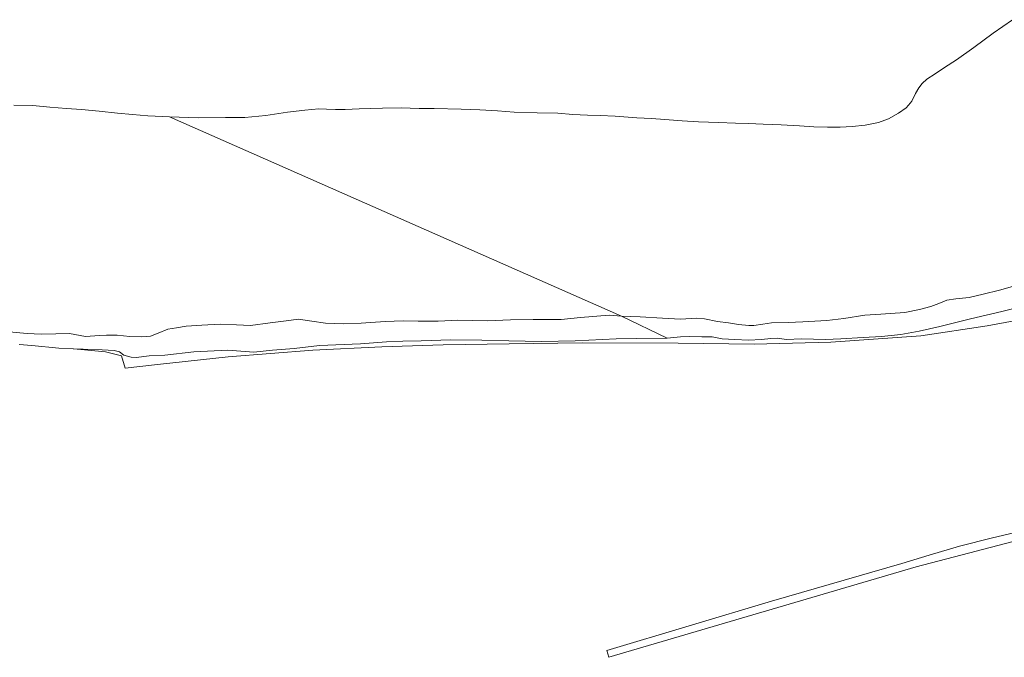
# Model space of a CAD drawing. Extents: x 184422 to 188298, y 343471 to 350189.
# Tile 344 of 513: x 186268 to 186717, y 348916 to 349207. Entities that reach past the tile are written whole.
import ezdxf

# ---------------------------------------------------------------- set-up
doc = ezdxf.new("R2010")
doc.units = 0
for name, color, linetype, lineweight in [('B-WA-GR-GRAS-GV', 252, 'Continuous', 13), ('B-WA-GR-GROENVOORZIENING-GV', 252, 'Continuous', 18), ('B-WA-OG-WATER-GV', 252, 'Continuous', 18), ('B-WA-OG-WATER_GREPPEL-GV', 252, 'Continuous', 18), ('B-WA-OG-WATER_SLOOT-GV', 252, 'Continuous', 18)]:
    doc.layers.add(name, color=color, linetype=linetype, lineweight=lineweight)

msp = doc.modelspace()

# ---------------------------------------------------------------- linework, layer by layer
at = {"layer": 'B-WA-GR-GRAS-GV', "flags": 128}
for points in [[(186752.556, 349075.712), (186708.994, 349067.611), (186678.73, 349063.025), (186637.767, 349060.121), (186602.765, 349059.204), (186568.069, 349059.663), (186524.201, 349059.816), (186491.034, 349059.357), (186460.922, 349058.899), (186432.951, 349057.982), (186401.465, 349056.453), (186362.794, 349053.396), (186330.543, 349049.881), (186315.87, 349048.199), (186314.189, 349053.855), (186306.852, 349055.689), (186295.541, 349056.759), (186292.128, 349057.082), (186285.626, 349057.369), (186273.319, 349058.558), (186267.509, 349059.111)], [(186752.556, 349075.712), (186708.994, 349067.611), (186678.73, 349063.025), (186637.767, 349060.121), (186602.765, 349059.204), (186568.069, 349059.663), (186524.201, 349059.816), (186491.034, 349059.357), (186460.922, 349058.899), (186432.951, 349057.982), (186401.465, 349056.453), (186362.794, 349053.396), (186330.543, 349049.881), (186315.87, 349048.199), (186314.189, 349053.855), (186306.852, 349055.689), (186295.541, 349056.759), (186292.128, 349057.082), (186285.626, 349057.369), (186273.319, 349058.558), (186267.509, 349059.111)], [(186752.556, 349075.712), (186708.994, 349067.611), (186678.73, 349063.025), (186637.767, 349060.121), (186602.765, 349059.204), (186568.069, 349059.663), (186524.201, 349059.816), (186491.034, 349059.357), (186460.922, 349058.899), (186432.951, 349057.982), (186401.465, 349056.453), (186362.794, 349053.396), (186330.543, 349049.881), (186315.87, 349048.199), (186314.189, 349053.855), (186306.852, 349055.689), (186295.541, 349056.759), (186292.128, 349057.082), (186285.626, 349057.369), (186273.319, 349058.558), (186267.509, 349059.111)], [(186731.323, 348971.997), (186676.595, 348957.692), (186536.506, 348916.355), (186535.47, 348919.447), (186610.565, 348942), (186670.073, 348959.119), (186682.505, 348962.991), (186696.363, 348967.067), (186711.444, 348970.939), (186809.086, 348993.811)], [(186731.323, 348971.997), (186676.595, 348957.692), (186536.506, 348916.355), (186535.47, 348919.447), (186610.565, 348942), (186670.073, 348959.119), (186682.505, 348962.991), (186696.363, 348967.067), (186711.444, 348970.939), (186809.086, 348993.811)], [(186731.323, 348971.997), (186676.595, 348957.692), (186536.506, 348916.355), (186535.47, 348919.447), (186610.565, 348942), (186670.073, 348959.119), (186682.505, 348962.991), (186696.363, 348967.067), (186711.444, 348970.939), (186809.086, 348993.811)]]:
    msp.add_lwpolyline(points, dxfattribs=at)
at = {"layer": 'B-WA-GR-GROENVOORZIENING-GV', "flags": 128}
msp.add_lwpolyline([(186727.423, 349076.953), (186715.738, 349074.089), (186701.339, 349070.822), (186687.363, 349067.281), (186678.035, 349065.163), (186669.589, 349063.655), (186660.731, 349062.728), (186652.472, 349062.19), (186642.262, 349061.608), (186635.252, 349061.3), (186624.271, 349061.641), (186617.515, 349061.328), (186613.181, 349061.992), (186610.313, 349061.867), (186606.012, 349061.32), (186600.079, 349061.014), (186593.839, 349061.275), (186588.067, 349061.683), (186583.546, 349062.516), (186578.807, 349062.633), (186573.203, 349062.653), (186569.2, 349062.501), (186563.012, 349061.963), (186548.885, 349061.763), (186539.844, 349061.711), (186521.095, 349060.664), (186505.75, 349060.471), (186490.88, 349060.736), (186478.561, 349061.02), (186464.328, 349061.151), (186450.827, 349060.765), (186442.474, 349060.591), (186435.025, 349060.281), (186423.147, 349059.294), (186404.503, 349058.554), (186392.937, 349057.234), (186383.087, 349056.407), (186374.449, 349055.541), (186362.729, 349056.556), (186347.148, 349055.646), (186334, 349054.204), (186326.753, 349053.839), (186320.828, 349053.183), (186318.53, 349053.215), (186315.231, 349054.271), (186313.233, 349055.701), (186310.855, 349056.37), (186305.271, 349056.579), (186296.633, 349056.884), (186292.292, 349057.075), (186292.128, 349057.082), (186295.541, 349056.759), (186306.852, 349055.689), (186314.189, 349053.855), (186315.87, 349048.199), (186330.543, 349049.881), (186362.794, 349053.396), (186401.465, 349056.453), (186432.951, 349057.982), (186460.922, 349058.899), (186491.034, 349059.357), (186524.201, 349059.816), (186568.069, 349059.663), (186602.765, 349059.204), (186637.767, 349060.121), (186678.73, 349063.025), (186708.994, 349067.611), (186752.556, 349075.712)], dxfattribs=at)
msp.add_lwpolyline([(186727.423, 349076.953), (186715.738, 349074.089), (186701.339, 349070.822), (186687.363, 349067.281), (186678.035, 349065.163), (186669.589, 349063.655), (186660.731, 349062.728), (186652.472, 349062.19), (186642.262, 349061.608), (186635.252, 349061.3), (186624.271, 349061.641), (186617.515, 349061.328), (186613.181, 349061.992), (186610.313, 349061.867), (186606.012, 349061.32), (186600.079, 349061.014), (186593.839, 349061.275), (186588.067, 349061.683), (186583.546, 349062.516), (186578.807, 349062.633), (186573.203, 349062.653), (186569.2, 349062.501), (186563.012, 349061.963), (186548.885, 349061.763), (186539.844, 349061.711), (186521.095, 349060.664), (186505.75, 349060.471), (186490.88, 349060.736), (186478.561, 349061.02), (186464.328, 349061.151), (186450.827, 349060.765), (186442.474, 349060.591), (186435.025, 349060.281), (186423.147, 349059.294), (186404.503, 349058.554), (186392.937, 349057.234), (186383.087, 349056.407), (186374.449, 349055.541), (186362.729, 349056.556), (186347.148, 349055.646), (186334, 349054.204), (186326.753, 349053.839), (186320.828, 349053.183), (186318.53, 349053.215), (186315.231, 349054.271), (186313.233, 349055.701), (186310.855, 349056.37), (186305.271, 349056.579), (186296.633, 349056.884), (186292.292, 349057.075), (186292.128, 349057.082), (186295.541, 349056.759), (186306.852, 349055.689), (186314.189, 349053.855), (186315.87, 349048.199), (186330.543, 349049.881), (186362.794, 349053.396), (186401.465, 349056.453), (186432.951, 349057.982), (186460.922, 349058.899), (186491.034, 349059.357), (186524.201, 349059.816), (186568.069, 349059.663), (186602.765, 349059.204), (186637.767, 349060.121), (186678.73, 349063.025), (186708.994, 349067.611), (186752.556, 349075.712)], dxfattribs=at)
msp.add_lwpolyline([(186727.423, 349076.953), (186715.738, 349074.089), (186701.339, 349070.822), (186687.363, 349067.281), (186678.035, 349065.163), (186669.589, 349063.655), (186660.731, 349062.728), (186652.472, 349062.19), (186642.262, 349061.608), (186635.252, 349061.3), (186624.271, 349061.641), (186617.515, 349061.328), (186613.181, 349061.992), (186610.313, 349061.867), (186606.012, 349061.32), (186600.079, 349061.014), (186593.839, 349061.275), (186588.067, 349061.683), (186583.546, 349062.516), (186578.807, 349062.633), (186573.203, 349062.653), (186569.2, 349062.501), (186563.012, 349061.963), (186548.885, 349061.763), (186539.844, 349061.711), (186521.095, 349060.664), (186505.75, 349060.471), (186490.88, 349060.736), (186478.561, 349061.02), (186464.328, 349061.151), (186450.827, 349060.765), (186442.474, 349060.591), (186435.025, 349060.281), (186423.147, 349059.294), (186404.503, 349058.554), (186392.937, 349057.234), (186383.087, 349056.407), (186374.449, 349055.541), (186362.729, 349056.556), (186347.148, 349055.646), (186334, 349054.204), (186326.753, 349053.839), (186320.828, 349053.183), (186318.53, 349053.215), (186315.231, 349054.271), (186313.233, 349055.701), (186310.855, 349056.37), (186305.271, 349056.579), (186296.633, 349056.884), (186292.292, 349057.075), (186292.128, 349057.082), (186295.541, 349056.759), (186306.852, 349055.689), (186314.189, 349053.855), (186315.87, 349048.199), (186330.543, 349049.881), (186362.794, 349053.396), (186401.465, 349056.453), (186432.951, 349057.982), (186460.922, 349058.899), (186491.034, 349059.357), (186524.201, 349059.816), (186568.069, 349059.663), (186602.765, 349059.204), (186637.767, 349060.121), (186678.73, 349063.025), (186708.994, 349067.611), (186752.556, 349075.712)], dxfattribs=at)
at = {"layer": 'B-WA-OG-WATER-GV', "flags": 128}
for points in [[(186720.605, 349207.25), (186711.734, 349201.069), (186702.968, 349194.57), (186694.983, 349188.906), (186689.502, 349185.368), (186685.258, 349182.506), (186681.537, 349180.078), (186679.355, 349178.193), (186677.793, 349176.182), (186676.384, 349173.64), (186674.572, 349170.011), (186673.084, 349168.307), (186671.983, 349167.046), (186668.509, 349164.574), (186664.042, 349162.06), (186659.438, 349160.362), (186653.339, 349159.053), (186647.374, 349158.446), (186641.884, 349158.273), (186636.204, 349158.241), (186629.944, 349158.33), (186623.328, 349158.771), (186615.002, 349159.234), (186606.778, 349159.648), (186600.203, 349159.872), (186594.189, 349160.019), (186586.511, 349160.27), (186577.313, 349160.602), (186569.856, 349161.065), (186561.976, 349161.704), (186555.853, 349162.127), (186549.189, 349162.505), (186539.254, 349163.256), (186532.474, 349163.5), (186526.661, 349163.657), (186520.065, 349164.07), (186513.155, 349164.542), (186503.759, 349164.756), (186493.22, 349165.123), (186485.622, 349165.718), (186477.538, 349166.179), (186469.079, 349166.427), (186456.776, 349166.799), (186449.869, 349166.759), (186441.691, 349167.006), (186433.149, 349166.853), (186422.512, 349166.549), (186416.163, 349166.29), (186411.8, 349166.249), (186407.594, 349166.467), (186404.1, 349166.571), (186397.737, 349165.9), (186389.868, 349164.985), (186379.987, 349163.607), (186370.392, 349162.674), (186361.637, 349162.627), (186349.095, 349162.536), (186336.07, 349162.897), (186542.191, 349071.993), (186550.665, 349071.619), (186560.945, 349071.056), (186569.078, 349070.625), (186576.607, 349071.036), (186580.128, 349070.713), (186586.035, 349069.624), (186591.056, 349068.903), (186595.527, 349068.181), (186600.236, 349067.788), (186602.633, 349067.709), (186606.676, 349068.294), (186610.615, 349068.892), (186618.245, 349069.117), (186624.86, 349069.389), (186635.871, 349069.992), (186643.682, 349070.986), (186653.209, 349072.396), (186660.525, 349072.863), (186671.444, 349073.693), (186678.127, 349075.058), (186683.322, 349076.463), (186687.021, 349077.836), (186690.539, 349079.246), (186694.749, 349079.837), (186700.799, 349080.488), (186707.25, 349082.018), (186714.687, 349083.91), (186723.69, 349086.462)], [(186720.605, 349207.25), (186711.734, 349201.069), (186702.968, 349194.57), (186694.983, 349188.906), (186689.502, 349185.368), (186685.258, 349182.506), (186681.537, 349180.078), (186679.355, 349178.193), (186677.793, 349176.182), (186676.384, 349173.64), (186674.572, 349170.011), (186673.084, 349168.307), (186671.983, 349167.046), (186668.509, 349164.574), (186664.042, 349162.06), (186659.438, 349160.362), (186653.339, 349159.053), (186647.374, 349158.446), (186641.884, 349158.273), (186636.204, 349158.241), (186629.944, 349158.33), (186623.328, 349158.771), (186615.002, 349159.234), (186606.778, 349159.648), (186600.203, 349159.872), (186594.189, 349160.019), (186586.511, 349160.27), (186577.313, 349160.602), (186569.856, 349161.065), (186561.976, 349161.704), (186555.853, 349162.127), (186549.189, 349162.505), (186539.254, 349163.256), (186532.474, 349163.5), (186526.661, 349163.657), (186520.065, 349164.07), (186513.155, 349164.542), (186503.759, 349164.756), (186493.22, 349165.123), (186485.622, 349165.718), (186477.538, 349166.179), (186469.079, 349166.427), (186456.776, 349166.799), (186449.869, 349166.759), (186441.691, 349167.006), (186433.149, 349166.853), (186422.512, 349166.549), (186416.163, 349166.29), (186411.8, 349166.249), (186407.594, 349166.467), (186404.1, 349166.571), (186397.737, 349165.9), (186389.868, 349164.985), (186379.987, 349163.607), (186370.392, 349162.674), (186361.637, 349162.627), (186349.095, 349162.536), (186336.07, 349162.897), (186542.191, 349071.993), (186550.665, 349071.619), (186560.945, 349071.056), (186569.078, 349070.625), (186576.607, 349071.036), (186580.128, 349070.713), (186586.035, 349069.624), (186591.056, 349068.903), (186595.527, 349068.181), (186600.236, 349067.788), (186602.633, 349067.709), (186606.676, 349068.294), (186610.615, 349068.892), (186618.245, 349069.117), (186624.86, 349069.389), (186635.871, 349069.992), (186643.682, 349070.986), (186653.209, 349072.396), (186660.525, 349072.863), (186671.444, 349073.693), (186678.127, 349075.058), (186683.322, 349076.463), (186687.021, 349077.836), (186690.539, 349079.246), (186694.749, 349079.837), (186700.799, 349080.488), (186707.25, 349082.018), (186714.687, 349083.91), (186723.69, 349086.462)], [(186720.605, 349207.25), (186711.734, 349201.069), (186702.968, 349194.57), (186694.983, 349188.906), (186689.502, 349185.368), (186685.258, 349182.506), (186681.537, 349180.078), (186679.355, 349178.193), (186677.793, 349176.182), (186676.384, 349173.64), (186674.572, 349170.011), (186673.084, 349168.307), (186671.983, 349167.046), (186668.509, 349164.574), (186664.042, 349162.06), (186659.438, 349160.362), (186653.339, 349159.053), (186647.374, 349158.446), (186641.884, 349158.273), (186636.204, 349158.241), (186629.944, 349158.33), (186623.328, 349158.771), (186615.002, 349159.234), (186606.778, 349159.648), (186600.203, 349159.872), (186594.189, 349160.019), (186586.511, 349160.27), (186577.313, 349160.602), (186569.856, 349161.065), (186561.976, 349161.704), (186555.853, 349162.127), (186549.189, 349162.505), (186539.254, 349163.256), (186532.474, 349163.5), (186526.661, 349163.657), (186520.065, 349164.07), (186513.155, 349164.542), (186503.759, 349164.756), (186493.22, 349165.123), (186485.622, 349165.718), (186477.538, 349166.179), (186469.079, 349166.427), (186456.776, 349166.799), (186449.869, 349166.759), (186441.691, 349167.006), (186433.149, 349166.853), (186422.512, 349166.549), (186416.163, 349166.29), (186411.8, 349166.249), (186407.594, 349166.467), (186404.1, 349166.571), (186397.737, 349165.9), (186389.868, 349164.985), (186379.987, 349163.607), (186370.392, 349162.674), (186361.637, 349162.627), (186349.095, 349162.536), (186336.07, 349162.897), (186542.191, 349071.993), (186550.665, 349071.619), (186560.945, 349071.056), (186569.078, 349070.625), (186576.607, 349071.036), (186580.128, 349070.713), (186586.035, 349069.624), (186591.056, 349068.903), (186595.527, 349068.181), (186600.236, 349067.788), (186602.633, 349067.709), (186606.676, 349068.294), (186610.615, 349068.892), (186618.245, 349069.117), (186624.86, 349069.389), (186635.871, 349069.992), (186643.682, 349070.986), (186653.209, 349072.396), (186660.525, 349072.863), (186671.444, 349073.693), (186678.127, 349075.058), (186683.322, 349076.463), (186687.021, 349077.836), (186690.539, 349079.246), (186694.749, 349079.837), (186700.799, 349080.488), (186707.25, 349082.018), (186714.687, 349083.91), (186723.69, 349086.462)], [(186262.943, 349064.91), (186271.198, 349064.015), (186277.541, 349063.806), (186284.258, 349063.878), (186290.477, 349064.117), (186297.745, 349062.712), (186304.157, 349063.243), (186307.374, 349063.358), (186312.118, 349063.285), (186317.985, 349062.742), (186323.392, 349062.543), (186327.373, 349062.872), (186330.882, 349064.308), (186335.326, 349065.988), (186339.242, 349066.733), (186343.617, 349067.363), (186350.846, 349067.96), (186359.238, 349068.303), (186366.564, 349068.088), (186373.042, 349067.692), (186381.985, 349068.882), (186389.299, 349069.833), (186394.845, 349070.549), (186401.04, 349069.75), (186407.276, 349068.801), (186415.488, 349068.442), (186423.417, 349068.85), (186434.446, 349069.599), (186442.557, 349069.792), (186449.468, 349069.768), (186458.587, 349069.718), (186467.55, 349070.16), (186481.249, 349069.847), (186491.641, 349070.327), (186501.988, 349070.427), (186514.671, 349070.52), (186523.505, 349071.345), (186536.548, 349072.412), (186542.191, 349071.993), (186336.07, 349162.897), (186326.227, 349163.377), (186319.224, 349163.934), (186312.392, 349164.62), (186303.96, 349165.527), (186295.945, 349166.217), (186289.124, 349166.782), (186281.451, 349167.403), (186273.656, 349168.038), (186265.06, 349168.211)], [(186262.943, 349064.91), (186271.198, 349064.015), (186277.541, 349063.806), (186284.258, 349063.878), (186290.477, 349064.117), (186297.745, 349062.712), (186304.157, 349063.243), (186307.374, 349063.358), (186312.118, 349063.285), (186317.985, 349062.742), (186323.392, 349062.543), (186327.373, 349062.872), (186330.882, 349064.308), (186335.326, 349065.988), (186339.242, 349066.733), (186343.617, 349067.363), (186350.846, 349067.96), (186359.238, 349068.303), (186366.564, 349068.088), (186373.042, 349067.692), (186381.985, 349068.882), (186389.299, 349069.833), (186394.845, 349070.549), (186401.04, 349069.75), (186407.276, 349068.801), (186415.488, 349068.442), (186423.417, 349068.85), (186434.446, 349069.599), (186442.557, 349069.792), (186449.468, 349069.768), (186458.587, 349069.718), (186467.55, 349070.16), (186481.249, 349069.847), (186491.641, 349070.327), (186501.988, 349070.427), (186514.671, 349070.52), (186523.505, 349071.345), (186536.548, 349072.412), (186542.191, 349071.993), (186336.07, 349162.897), (186326.227, 349163.377), (186319.224, 349163.934), (186312.392, 349164.62), (186303.96, 349165.527), (186295.945, 349166.217), (186289.124, 349166.782), (186281.451, 349167.403), (186273.656, 349168.038), (186265.06, 349168.211)], [(186262.943, 349064.91), (186271.198, 349064.015), (186277.541, 349063.806), (186284.258, 349063.878), (186290.477, 349064.117), (186297.745, 349062.712), (186304.157, 349063.243), (186307.374, 349063.358), (186312.118, 349063.285), (186317.985, 349062.742), (186323.392, 349062.543), (186327.373, 349062.872), (186330.882, 349064.308), (186335.326, 349065.988), (186339.242, 349066.733), (186343.617, 349067.363), (186350.846, 349067.96), (186359.238, 349068.303), (186366.564, 349068.088), (186373.042, 349067.692), (186381.985, 349068.882), (186389.299, 349069.833), (186394.845, 349070.549), (186401.04, 349069.75), (186407.276, 349068.801), (186415.488, 349068.442), (186423.417, 349068.85), (186434.446, 349069.599), (186442.557, 349069.792), (186449.468, 349069.768), (186458.587, 349069.718), (186467.55, 349070.16), (186481.249, 349069.847), (186491.641, 349070.327), (186501.988, 349070.427), (186514.671, 349070.52), (186523.505, 349071.345), (186536.548, 349072.412), (186542.191, 349071.993), (186336.07, 349162.897), (186326.227, 349163.377), (186319.224, 349163.934), (186312.392, 349164.62), (186303.96, 349165.527), (186295.945, 349166.217), (186289.124, 349166.782), (186281.451, 349167.403), (186273.656, 349168.038), (186265.06, 349168.211)]]:
    msp.add_lwpolyline(points, dxfattribs=at)
at = {"layer": 'B-WA-OG-WATER_GREPPEL-GV', "flags": 128}
msp.add_lwpolyline([(186535.47, 348919.447), (186536.506, 348916.355), (186676.595, 348957.692), (186731.323, 348971.997), (186781.142, 348982.759), (186808.693, 348989.255), (186809.086, 348993.811), (186711.444, 348970.939), (186696.363, 348967.067), (186682.505, 348962.991), (186670.073, 348959.119), (186610.565, 348942)], close=True, dxfattribs=at)
msp.add_lwpolyline([(186535.47, 348919.447), (186536.506, 348916.355), (186676.595, 348957.692), (186731.323, 348971.997), (186781.142, 348982.759), (186808.693, 348989.255), (186809.086, 348993.811), (186711.444, 348970.939), (186696.363, 348967.067), (186682.505, 348962.991), (186670.073, 348959.119), (186610.565, 348942)], close=True, dxfattribs=at)
msp.add_lwpolyline([(186535.47, 348919.447), (186536.506, 348916.355), (186676.595, 348957.692), (186731.323, 348971.997), (186781.142, 348982.759), (186808.693, 348989.255), (186809.086, 348993.811), (186711.444, 348970.939), (186696.363, 348967.067), (186682.505, 348962.991), (186670.073, 348959.119), (186610.565, 348942)], close=True, dxfattribs=at)
at = {"layer": 'B-WA-OG-WATER_SLOOT-GV', "flags": 128}
for points in [[(186723.69, 349086.462), (186714.687, 349083.91), (186707.25, 349082.018), (186700.799, 349080.488), (186694.749, 349079.837), (186690.539, 349079.246), (186687.021, 349077.836), (186683.322, 349076.463), (186678.127, 349075.058), (186671.444, 349073.693), (186660.525, 349072.863), (186653.209, 349072.396), (186643.682, 349070.986), (186635.871, 349069.992), (186624.86, 349069.389), (186618.245, 349069.117), (186610.615, 349068.892), (186606.676, 349068.294), (186602.633, 349067.709), (186600.236, 349067.788), (186595.527, 349068.181), (186591.056, 349068.903), (186586.035, 349069.624), (186580.128, 349070.713), (186576.607, 349071.036), (186569.078, 349070.625), (186560.945, 349071.056), (186550.665, 349071.619), (186542.191, 349071.993), (186563.012, 349061.963), (186569.2, 349062.501), (186573.203, 349062.653), (186578.807, 349062.633), (186583.546, 349062.516), (186588.067, 349061.683), (186593.839, 349061.275), (186600.079, 349061.014), (186606.012, 349061.32), (186610.313, 349061.867), (186613.181, 349061.992), (186617.515, 349061.328), (186624.271, 349061.641), (186635.252, 349061.3), (186642.262, 349061.608), (186652.472, 349062.19), (186660.731, 349062.728), (186669.589, 349063.655), (186678.035, 349065.163), (186687.363, 349067.281), (186701.339, 349070.822), (186715.738, 349074.089), (186727.423, 349076.953)], [(186723.69, 349086.462), (186714.687, 349083.91), (186707.25, 349082.018), (186700.799, 349080.488), (186694.749, 349079.837), (186690.539, 349079.246), (186687.021, 349077.836), (186683.322, 349076.463), (186678.127, 349075.058), (186671.444, 349073.693), (186660.525, 349072.863), (186653.209, 349072.396), (186643.682, 349070.986), (186635.871, 349069.992), (186624.86, 349069.389), (186618.245, 349069.117), (186610.615, 349068.892), (186606.676, 349068.294), (186602.633, 349067.709), (186600.236, 349067.788), (186595.527, 349068.181), (186591.056, 349068.903), (186586.035, 349069.624), (186580.128, 349070.713), (186576.607, 349071.036), (186569.078, 349070.625), (186560.945, 349071.056), (186550.665, 349071.619), (186542.191, 349071.993), (186563.012, 349061.963), (186569.2, 349062.501), (186573.203, 349062.653), (186578.807, 349062.633), (186583.546, 349062.516), (186588.067, 349061.683), (186593.839, 349061.275), (186600.079, 349061.014), (186606.012, 349061.32), (186610.313, 349061.867), (186613.181, 349061.992), (186617.515, 349061.328), (186624.271, 349061.641), (186635.252, 349061.3), (186642.262, 349061.608), (186652.472, 349062.19), (186660.731, 349062.728), (186669.589, 349063.655), (186678.035, 349065.163), (186687.363, 349067.281), (186701.339, 349070.822), (186715.738, 349074.089), (186727.423, 349076.953)], [(186723.69, 349086.462), (186714.687, 349083.91), (186707.25, 349082.018), (186700.799, 349080.488), (186694.749, 349079.837), (186690.539, 349079.246), (186687.021, 349077.836), (186683.322, 349076.463), (186678.127, 349075.058), (186671.444, 349073.693), (186660.525, 349072.863), (186653.209, 349072.396), (186643.682, 349070.986), (186635.871, 349069.992), (186624.86, 349069.389), (186618.245, 349069.117), (186610.615, 349068.892), (186606.676, 349068.294), (186602.633, 349067.709), (186600.236, 349067.788), (186595.527, 349068.181), (186591.056, 349068.903), (186586.035, 349069.624), (186580.128, 349070.713), (186576.607, 349071.036), (186569.078, 349070.625), (186560.945, 349071.056), (186550.665, 349071.619), (186542.191, 349071.993), (186563.012, 349061.963), (186569.2, 349062.501), (186573.203, 349062.653), (186578.807, 349062.633), (186583.546, 349062.516), (186588.067, 349061.683), (186593.839, 349061.275), (186600.079, 349061.014), (186606.012, 349061.32), (186610.313, 349061.867), (186613.181, 349061.992), (186617.515, 349061.328), (186624.271, 349061.641), (186635.252, 349061.3), (186642.262, 349061.608), (186652.472, 349062.19), (186660.731, 349062.728), (186669.589, 349063.655), (186678.035, 349065.163), (186687.363, 349067.281), (186701.339, 349070.822), (186715.738, 349074.089), (186727.423, 349076.953)], [(186267.509, 349059.111), (186273.319, 349058.558), (186285.626, 349057.369), (186292.128, 349057.082), (186292.292, 349057.075), (186296.633, 349056.884), (186305.271, 349056.579), (186310.855, 349056.37), (186313.233, 349055.701), (186315.231, 349054.271), (186318.53, 349053.215), (186320.828, 349053.183), (186326.753, 349053.839), (186334, 349054.204), (186347.148, 349055.646), (186362.729, 349056.556), (186374.449, 349055.541), (186383.087, 349056.407), (186392.937, 349057.234), (186404.503, 349058.554), (186423.147, 349059.294), (186435.025, 349060.281), (186442.474, 349060.591), (186450.827, 349060.765), (186464.328, 349061.151), (186478.561, 349061.02), (186490.88, 349060.736), (186505.75, 349060.471), (186521.095, 349060.664), (186539.844, 349061.711), (186548.885, 349061.763), (186563.012, 349061.963), (186542.191, 349071.993), (186536.548, 349072.412), (186523.505, 349071.345), (186514.671, 349070.52), (186501.988, 349070.427), (186491.641, 349070.327), (186481.249, 349069.847), (186467.55, 349070.16), (186458.587, 349069.718), (186449.468, 349069.768), (186442.557, 349069.792), (186434.446, 349069.599), (186423.417, 349068.85), (186415.488, 349068.442), (186407.276, 349068.801), (186401.04, 349069.75), (186394.845, 349070.549), (186389.299, 349069.833), (186381.985, 349068.882), (186373.042, 349067.692), (186366.564, 349068.088), (186359.238, 349068.303), (186350.846, 349067.96), (186343.617, 349067.363), (186339.242, 349066.733), (186335.326, 349065.988), (186330.882, 349064.308), (186327.373, 349062.872), (186323.392, 349062.543), (186317.985, 349062.742), (186312.118, 349063.285), (186307.374, 349063.358), (186304.157, 349063.243), (186297.745, 349062.712), (186290.477, 349064.117), (186284.258, 349063.878), (186277.541, 349063.806), (186271.198, 349064.015), (186262.943, 349064.91)], [(186267.509, 349059.111), (186273.319, 349058.558), (186285.626, 349057.369), (186292.128, 349057.082), (186292.292, 349057.075), (186296.633, 349056.884), (186305.271, 349056.579), (186310.855, 349056.37), (186313.233, 349055.701), (186315.231, 349054.271), (186318.53, 349053.215), (186320.828, 349053.183), (186326.753, 349053.839), (186334, 349054.204), (186347.148, 349055.646), (186362.729, 349056.556), (186374.449, 349055.541), (186383.087, 349056.407), (186392.937, 349057.234), (186404.503, 349058.554), (186423.147, 349059.294), (186435.025, 349060.281), (186442.474, 349060.591), (186450.827, 349060.765), (186464.328, 349061.151), (186478.561, 349061.02), (186490.88, 349060.736), (186505.75, 349060.471), (186521.095, 349060.664), (186539.844, 349061.711), (186548.885, 349061.763), (186563.012, 349061.963), (186542.191, 349071.993), (186536.548, 349072.412), (186523.505, 349071.345), (186514.671, 349070.52), (186501.988, 349070.427), (186491.641, 349070.327), (186481.249, 349069.847), (186467.55, 349070.16), (186458.587, 349069.718), (186449.468, 349069.768), (186442.557, 349069.792), (186434.446, 349069.599), (186423.417, 349068.85), (186415.488, 349068.442), (186407.276, 349068.801), (186401.04, 349069.75), (186394.845, 349070.549), (186389.299, 349069.833), (186381.985, 349068.882), (186373.042, 349067.692), (186366.564, 349068.088), (186359.238, 349068.303), (186350.846, 349067.96), (186343.617, 349067.363), (186339.242, 349066.733), (186335.326, 349065.988), (186330.882, 349064.308), (186327.373, 349062.872), (186323.392, 349062.543), (186317.985, 349062.742), (186312.118, 349063.285), (186307.374, 349063.358), (186304.157, 349063.243), (186297.745, 349062.712), (186290.477, 349064.117), (186284.258, 349063.878), (186277.541, 349063.806), (186271.198, 349064.015), (186262.943, 349064.91)], [(186267.509, 349059.111), (186273.319, 349058.558), (186285.626, 349057.369), (186292.128, 349057.082), (186292.292, 349057.075), (186296.633, 349056.884), (186305.271, 349056.579), (186310.855, 349056.37), (186313.233, 349055.701), (186315.231, 349054.271), (186318.53, 349053.215), (186320.828, 349053.183), (186326.753, 349053.839), (186334, 349054.204), (186347.148, 349055.646), (186362.729, 349056.556), (186374.449, 349055.541), (186383.087, 349056.407), (186392.937, 349057.234), (186404.503, 349058.554), (186423.147, 349059.294), (186435.025, 349060.281), (186442.474, 349060.591), (186450.827, 349060.765), (186464.328, 349061.151), (186478.561, 349061.02), (186490.88, 349060.736), (186505.75, 349060.471), (186521.095, 349060.664), (186539.844, 349061.711), (186548.885, 349061.763), (186563.012, 349061.963), (186542.191, 349071.993), (186536.548, 349072.412), (186523.505, 349071.345), (186514.671, 349070.52), (186501.988, 349070.427), (186491.641, 349070.327), (186481.249, 349069.847), (186467.55, 349070.16), (186458.587, 349069.718), (186449.468, 349069.768), (186442.557, 349069.792), (186434.446, 349069.599), (186423.417, 349068.85), (186415.488, 349068.442), (186407.276, 349068.801), (186401.04, 349069.75), (186394.845, 349070.549), (186389.299, 349069.833), (186381.985, 349068.882), (186373.042, 349067.692), (186366.564, 349068.088), (186359.238, 349068.303), (186350.846, 349067.96), (186343.617, 349067.363), (186339.242, 349066.733), (186335.326, 349065.988), (186330.882, 349064.308), (186327.373, 349062.872), (186323.392, 349062.543), (186317.985, 349062.742), (186312.118, 349063.285), (186307.374, 349063.358), (186304.157, 349063.243), (186297.745, 349062.712), (186290.477, 349064.117), (186284.258, 349063.878), (186277.541, 349063.806), (186271.198, 349064.015), (186262.943, 349064.91)]]:
    msp.add_lwpolyline(points, dxfattribs=at)

doc.saveas('drawing.dxf')
